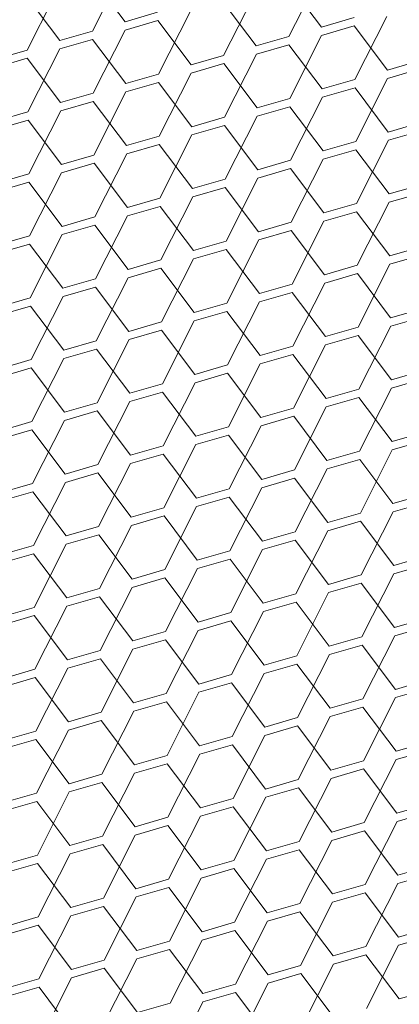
# Model space of a CAD drawing. Header units: millimetres. Extents: x 3925 to 5043, y -86 to 778.
# Tile 412 of 439: x 4954.87 to 4957.46, y 537.15 to 543.84. Entities that reach past the tile are written whole.
import ezdxf

# ---------------------------------------------------------------- set-up
doc = ezdxf.new("R2010")
doc.units = ezdxf.units.MM
doc.header["$LTSCALE"] = 46.255
doc.layers.add('H30K-DUST-FIDXF_CONTINUOUS_LINE', color=7, linetype='CONTINUOUS')

msp = doc.modelspace()

# ---------------------------------------------------------------- linework, layer by layer
at = {"layer": 'H30K-DUST-FIDXF_CONTINUOUS_LINE', "color": 7, "linetype": 'Continuous', "lineweight": 0}
for p, q in [((4955.3676, 543.7654), (4955.5849, 544.1941)), ((4956.7042, 543.7293), (4956.9215, 544.158)), ((4954.9238, 543.6372), (4955.1411, 544.0658)), ((4955.5895, 543.8296), (4955.363, 544.13)), ((4956.9261, 543.7934), (4956.6996, 544.0938)), ((4955.1457, 543.7013), (4954.9192, 544.0017)), ((4956.2605, 543.601), (4956.4777, 544.0297)), ((4956.4824, 543.6652), (4956.2559, 543.9656)), ((4955.5895, 543.8296), (4955.8114, 543.8937)), ((4955.8167, 543.4728), (4956.034, 543.9014)), ((4957.1533, 543.4366), (4957.3706, 543.8653)), ((4955.8121, 543.8373), (4955.5902, 543.7732)), ((4956.0386, 543.5369), (4955.8121, 543.8373)), ((4956.9261, 543.7934), (4957.148, 543.8576)), ((4957.1487, 543.8012), (4956.9268, 543.737)), ((4957.3752, 543.5008), (4957.1487, 543.8012)), ((4955.1457, 543.7013), (4955.3676, 543.7654)), ((4955.3729, 543.3445), (4955.5902, 543.7732)), ((4956.7096, 543.3084), (4956.9268, 543.737)), ((4955.3683, 543.709), (4955.1464, 543.6449)), ((4955.5948, 543.4086), (4955.3683, 543.709)), ((4956.4824, 543.6652), (4956.7042, 543.7293)), ((4956.705, 543.6729), (4956.4831, 543.6088)), ((4956.9315, 543.3725), (4956.705, 543.6729)), ((4954.7019, 543.573), (4954.9238, 543.6372)), ((4954.9292, 543.2162), (4955.1464, 543.6449)), ((4956.0386, 543.5369), (4956.2605, 543.601)), ((4956.2658, 543.1801), (4956.4831, 543.6088)), ((4954.9245, 543.5808), (4954.7026, 543.5166)), ((4955.151, 543.2804), (4954.9245, 543.5808)), ((4956.2612, 543.5446), (4956.0393, 543.4805)), ((4956.4877, 543.2442), (4956.2612, 543.5446)), ((4957.3752, 543.5008), (4957.5971, 543.5649)), ((4955.5948, 543.4086), (4955.8167, 543.4728)), ((4955.822, 543.0518), (4956.0393, 543.4805)), ((4957.5978, 543.5085), (4957.3759, 543.4444)), ((4955.8174, 543.4164), (4955.5955, 543.3522)), ((4956.0439, 543.116), (4955.8174, 543.4164)), ((4956.9315, 543.3725), (4957.1533, 543.4366)), ((4957.1587, 543.0157), (4957.3759, 543.4444)), ((4955.151, 543.2804), (4955.3729, 543.3445)), ((4955.3783, 542.9236), (4955.5955, 543.3522)), ((4957.1541, 543.3802), (4956.9322, 543.3161)), ((4957.3806, 543.0798), (4957.1541, 543.3802)), ((4955.3736, 543.2881), (4955.1518, 543.224)), ((4955.6001, 542.9877), (4955.3736, 543.2881)), ((4956.4877, 543.2442), (4956.7096, 543.3084)), ((4956.7149, 542.8874), (4956.9322, 543.3161)), ((4954.7073, 543.1521), (4954.9292, 543.2162)), ((4954.9345, 542.7953), (4955.1518, 543.224)), ((4956.7103, 543.252), (4956.4884, 543.1878)), ((4956.9368, 542.9516), (4956.7103, 543.252)), ((4954.9299, 543.1598), (4954.708, 543.0957)), ((4955.1564, 542.8594), (4954.9299, 543.1598)), ((4956.0439, 543.116), (4956.2658, 543.1801)), ((4956.2711, 542.7592), (4956.4884, 543.1878)), ((4957.3806, 543.0798), (4957.6024, 543.144)), ((4956.2665, 543.1237), (4956.0446, 543.0596)), ((4956.493, 542.8233), (4956.2665, 543.1237)), ((4957.6032, 543.0876), (4957.3813, 543.0234)), ((4955.6001, 542.9877), (4955.822, 543.0518)), ((4955.8227, 542.9954), (4955.6009, 542.9313)), ((4956.0492, 542.695), (4955.8227, 542.9954)), ((4955.8274, 542.6309), (4956.0446, 543.0596)), ((4956.9368, 542.9516), (4957.1587, 543.0157)), ((4957.164, 542.5948), (4957.3813, 543.0234)), ((4955.3836, 542.5026), (4955.6009, 542.9313)), ((4957.1594, 542.9593), (4956.9375, 542.8952)), ((4957.3859, 542.6589), (4957.1594, 542.9593)), ((4955.1564, 542.8594), (4955.3783, 542.9236)), ((4955.379, 542.8672), (4955.1571, 542.803)), ((4955.6055, 542.5668), (4955.379, 542.8672)), ((4956.493, 542.8233), (4956.7149, 542.8874)), ((4956.7202, 542.4665), (4956.9375, 542.8952)), ((4954.7126, 542.7312), (4954.9345, 542.7953)), ((4954.9398, 542.3744), (4955.1571, 542.803)), ((4956.7156, 542.831), (4956.4937, 542.7669)), ((4956.9421, 542.5306), (4956.7156, 542.831)), ((4954.9352, 542.7389), (4954.7133, 542.6748)), ((4955.1617, 542.4385), (4954.9352, 542.7389)), ((4956.0492, 542.695), (4956.2711, 542.7592)), ((4956.2765, 542.3382), (4956.4937, 542.7669)), ((4956.2718, 542.7028), (4956.05, 542.6386)), ((4956.4983, 542.4024), (4956.2718, 542.7028)), ((4957.3859, 542.6589), (4957.6078, 542.723)), ((4957.6085, 542.6666), (4957.3866, 542.6025)), ((4955.6055, 542.5668), (4955.8274, 542.6309)), ((4955.8327, 542.21), (4956.05, 542.6386)), ((4956.9421, 542.5306), (4957.164, 542.5948)), ((4957.1693, 542.1738), (4957.3866, 542.6025)), ((4955.8281, 542.5745), (4955.6062, 542.5104)), ((4956.0546, 542.2741), (4955.8281, 542.5745)), ((4957.1647, 542.5384), (4956.9428, 542.4742)), ((4957.3912, 542.238), (4957.1647, 542.5384)), ((4955.1617, 542.4385), (4955.3836, 542.5026)), ((4955.3889, 542.0817), (4955.6062, 542.5104)), ((4956.4983, 542.4024), (4956.7202, 542.4665)), ((4956.7256, 542.0456), (4956.9428, 542.4742)), ((4955.3843, 542.4463), (4955.1624, 542.3821)), ((4955.6108, 542.1458), (4955.3843, 542.4463)), ((4956.7209, 542.4101), (4956.4991, 542.346)), ((4956.9474, 542.1097), (4956.7209, 542.4101)), ((4954.7179, 542.3102), (4954.9398, 542.3744)), ((4954.9451, 541.9534), (4955.1624, 542.3821)), ((4956.0546, 542.2741), (4956.2765, 542.3382)), ((4956.2818, 541.9173), (4956.4991, 542.346)), ((4954.9405, 542.318), (4954.7186, 542.2539)), ((4955.167, 542.0176), (4954.9405, 542.318)), ((4956.2772, 542.2819), (4956.0553, 542.2177)), ((4956.5037, 541.9814), (4956.2772, 542.2819)), ((4957.3912, 542.238), (4957.6131, 542.3021)), ((4955.6108, 542.1458), (4955.8327, 542.21)), ((4955.838, 541.789), (4956.0553, 542.2177)), ((4957.6138, 542.2457), (4957.3919, 542.1816)), ((4955.8334, 542.1536), (4955.6115, 542.0895)), ((4956.0599, 541.8532), (4955.8334, 542.1536)), ((4956.9474, 542.1097), (4957.1693, 542.1738)), ((4957.1747, 541.7529), (4957.3919, 542.1816)), ((4955.167, 542.0176), (4955.3889, 542.0817)), ((4955.3942, 541.6608), (4955.6115, 542.0895)), ((4957.17, 542.1175), (4956.9482, 542.0533)), ((4957.3966, 541.817), (4957.17, 542.1175)), ((4955.3896, 542.0253), (4955.1677, 541.9612)), ((4955.6161, 541.7249), (4955.3896, 542.0253)), ((4956.5037, 541.9814), (4956.7256, 542.0456)), ((4956.7309, 541.6247), (4956.9482, 542.0533)), ((4954.7233, 541.8893), (4954.9451, 541.9534)), ((4954.9505, 541.5325), (4955.1677, 541.9612)), ((4956.2871, 541.4964), (4956.5044, 541.9251)), ((4956.7263, 541.9892), (4956.5044, 541.9251)), ((4956.9528, 541.6888), (4956.7263, 541.9892)), ((4954.9459, 541.8971), (4954.724, 541.8329)), ((4955.1724, 541.5967), (4954.9459, 541.8971)), ((4956.0599, 541.8532), (4956.2818, 541.9173)), ((4956.2825, 541.8609), (4956.0606, 541.7968)), ((4956.509, 541.5605), (4956.2825, 541.8609)), ((4957.3966, 541.817), (4957.6184, 541.8812)), ((4955.6161, 541.7249), (4955.838, 541.789)), ((4955.8434, 541.3681), (4956.0606, 541.7968)), ((4957.6192, 541.8248), (4957.3973, 541.7607)), ((4955.8387, 541.7327), (4955.6168, 541.6685)), ((4956.0652, 541.4323), (4955.8387, 541.7327)), ((4956.9528, 541.6888), (4957.1747, 541.7529)), ((4957.18, 541.332), (4957.3973, 541.7607)), ((4955.1724, 541.5967), (4955.3942, 541.6608)), ((4955.3996, 541.2399), (4955.6168, 541.6685)), ((4957.1754, 541.6965), (4956.9535, 541.6324)), ((4957.4019, 541.3961), (4957.1754, 541.6965)), ((4955.395, 541.6044), (4955.1731, 541.5403)), ((4955.6215, 541.304), (4955.395, 541.6044)), ((4956.509, 541.5605), (4956.7309, 541.6247)), ((4956.7362, 541.2037), (4956.9535, 541.6324)), ((4954.7286, 541.4684), (4954.9505, 541.5325)), ((4954.9558, 541.1116), (4955.1731, 541.5403)), ((4956.7316, 541.5683), (4956.5097, 541.5041)), ((4956.9581, 541.2679), (4956.7316, 541.5683)), ((4954.9512, 541.4761), (4954.7293, 541.412)), ((4955.1777, 541.1757), (4954.9512, 541.4761)), ((4956.0652, 541.4323), (4956.2871, 541.4964)), ((4956.2925, 541.0755), (4956.5097, 541.5041)), ((4957.4019, 541.3961), (4957.6238, 541.4603)), ((4956.2878, 541.44), (4956.066, 541.3759)), ((4956.5143, 541.1396), (4956.2878, 541.44)), ((4957.6245, 541.4039), (4957.4026, 541.3397)), ((4955.6215, 541.304), (4955.8434, 541.3681)), ((4955.8487, 540.9472), (4956.066, 541.3759)), ((4956.9581, 541.2679), (4957.18, 541.332)), ((4957.1853, 540.9111), (4957.4026, 541.3397)), ((4955.8441, 541.3117), (4955.6222, 541.2476)), ((4956.0706, 541.0113), (4955.8441, 541.3117)), ((4957.1807, 541.2756), (4956.9588, 541.2115)), ((4957.4072, 540.9752), (4957.1807, 541.2756)), ((4955.1777, 541.1757), (4955.3996, 541.2399)), ((4955.4049, 540.8189), (4955.6222, 541.2476)), ((4956.5143, 541.1396), (4956.7362, 541.2037)), ((4956.7416, 540.7828), (4956.9588, 541.2115)), ((4954.9611, 540.6907), (4955.1784, 541.1193)), ((4955.4003, 541.1835), (4955.1784, 541.1193)), ((4955.6268, 540.8831), (4955.4003, 541.1835)), ((4956.7369, 541.1473), (4956.5151, 541.0832)), ((4956.9634, 540.8469), (4956.7369, 541.1473)), ((4954.7339, 541.0475), (4954.9558, 541.1116)), ((4954.9565, 541.0552), (4954.7346, 540.9911)), ((4955.183, 540.7548), (4954.9565, 541.0552)), ((4956.0706, 541.0113), (4956.2925, 541.0755)), ((4956.2978, 540.6545), (4956.5151, 541.0832)), ((4956.2932, 541.0191), (4956.0713, 540.9549)), ((4956.5197, 540.7187), (4956.2932, 541.0191)), ((4957.4072, 540.9752), (4957.6291, 541.0393)), ((4955.6268, 540.8831), (4955.8487, 540.9472)), ((4955.854, 540.5263), (4956.0713, 540.9549)), ((4957.1907, 540.4901), (4957.4079, 540.9188)), ((4957.6298, 540.9829), (4957.4079, 540.9188)), ((4955.8494, 540.8908), (4955.6275, 540.8267)), ((4956.0759, 540.5904), (4955.8494, 540.8908)), ((4956.9634, 540.8469), (4957.1853, 540.9111)), ((4957.186, 540.8547), (4956.9642, 540.7905)), ((4957.4125, 540.5543), (4957.186, 540.8547)), ((4955.183, 540.7548), (4955.4049, 540.8189)), ((4955.4102, 540.398), (4955.6275, 540.8267)), ((4956.7469, 540.3619), (4956.9642, 540.7905)), ((4955.4056, 540.7625), (4955.1837, 540.6984)), ((4955.6321, 540.4621), (4955.4056, 540.7625)), ((4956.5197, 540.7187), (4956.7416, 540.7828)), ((4956.7423, 540.7264), (4956.5204, 540.6623)), ((4956.9688, 540.426), (4956.7423, 540.7264)), ((4954.7393, 540.6265), (4954.9611, 540.6907)), ((4954.9665, 540.2697), (4955.1837, 540.6984)), ((4956.0759, 540.5904), (4956.2978, 540.6545)), ((4956.3031, 540.2336), (4956.5204, 540.6623)), ((4954.9619, 540.6343), (4954.74, 540.5701)), ((4955.1884, 540.3339), (4954.9619, 540.6343)), ((4956.2985, 540.5981), (4956.0766, 540.534)), ((4956.525, 540.2977), (4956.2985, 540.5981)), ((4957.4125, 540.5543), (4957.6344, 540.6184)), ((4955.6321, 540.4621), (4955.854, 540.5263)), ((4955.8593, 540.1053), (4956.0766, 540.534)), ((4957.6351, 540.562), (4957.4133, 540.4979)), ((4955.8547, 540.4699), (4955.6328, 540.4057)), ((4956.0812, 540.1695), (4955.8547, 540.4699)), ((4956.9688, 540.426), (4957.1907, 540.4901)), ((4957.196, 540.0692), (4957.4133, 540.4979)), ((4955.1884, 540.3339), (4955.4102, 540.398)), ((4955.4156, 539.9771), (4955.6328, 540.4057)), ((4957.1914, 540.4337), (4956.9695, 540.3696)), ((4957.4179, 540.1333), (4957.1914, 540.4337)), ((4955.411, 540.3416), (4955.1891, 540.2775)), ((4955.6375, 540.0412), (4955.411, 540.3416)), ((4956.525, 540.2977), (4956.7469, 540.3619)), ((4956.7522, 539.9409), (4956.9695, 540.3696)), ((4954.7446, 540.2056), (4954.9665, 540.2697)), ((4954.9718, 539.8488), (4955.1891, 540.2775)), ((4956.7476, 540.3055), (4956.5257, 540.2413)), ((4956.9741, 540.0051), (4956.7476, 540.3055)), ((4954.9672, 540.2133), (4954.7453, 540.1492)), ((4955.1937, 539.9129), (4954.9672, 540.2133)), ((4956.0812, 540.1695), (4956.3031, 540.2336)), ((4956.3084, 539.8127), (4956.5257, 540.2413)), ((4957.4179, 540.1333), (4957.6398, 540.1975)), ((4956.3038, 540.1772), (4956.0819, 540.1131)), ((4956.5303, 539.8768), (4956.3038, 540.1772)), ((4957.6405, 540.1411), (4957.4186, 540.0769)), ((4955.6375, 540.0412), (4955.8593, 540.1053)), ((4955.8601, 540.0489), (4955.6382, 539.9848)), ((4956.0866, 539.7485), (4955.8601, 540.0489)), ((4955.8647, 539.6844), (4956.0819, 540.1131)), ((4956.9741, 540.0051), (4957.196, 540.0692)), ((4957.2013, 539.6483), (4957.4186, 540.0769)), ((4955.4209, 539.5561), (4955.6382, 539.9848)), ((4957.1967, 540.0128), (4956.9748, 539.9487)), ((4957.4232, 539.7124), (4957.1967, 540.0128)), ((4955.1937, 539.9129), (4955.4156, 539.9771)), ((4955.4163, 539.9207), (4955.1944, 539.8565)), ((4955.6428, 539.6203), (4955.4163, 539.9207)), ((4956.5303, 539.8768), (4956.7522, 539.9409)), ((4956.7575, 539.52), (4956.9748, 539.9487)), ((4954.7499, 539.7847), (4954.9718, 539.8488)), ((4954.9771, 539.4279), (4955.1944, 539.8565)), ((4956.7529, 539.8845), (4956.531, 539.8204)), ((4956.9794, 539.5841), (4956.7529, 539.8845)), ((4954.9725, 539.7924), (4954.7506, 539.7283)), ((4955.199, 539.492), (4954.9725, 539.7924)), ((4956.0866, 539.7485), (4956.3084, 539.8127)), ((4956.3138, 539.3917), (4956.531, 539.8204)), ((4956.3092, 539.7563), (4956.0873, 539.6921)), ((4956.5357, 539.4559), (4956.3092, 539.7563)), ((4957.4232, 539.7124), (4957.6451, 539.7765)), ((4957.6458, 539.7201), (4957.4239, 539.656)), ((4955.6428, 539.6203), (4955.8647, 539.6844)), ((4955.87, 539.2635), (4956.0873, 539.6921)), ((4956.9794, 539.5841), (4957.2013, 539.6483)), ((4957.2067, 539.2273), (4957.4239, 539.656)), ((4955.8654, 539.628), (4955.6435, 539.5639)), ((4956.0919, 539.3276), (4955.8654, 539.628)), ((4957.202, 539.5919), (4956.9801, 539.5277)), ((4957.4285, 539.2915), (4957.202, 539.5919)), ((4955.199, 539.492), (4955.4209, 539.5561)), ((4955.4262, 539.1352), (4955.6435, 539.5639)), ((4956.5357, 539.4559), (4956.7575, 539.52)), ((4956.7629, 539.0991), (4956.9801, 539.5277)), ((4955.4216, 539.4997), (4955.1997, 539.4356)), ((4955.6481, 539.1993), (4955.4216, 539.4997)), ((4956.7583, 539.4636), (4956.5364, 539.3995)), ((4956.9848, 539.1632), (4956.7583, 539.4636)), ((4954.7552, 539.3637), (4954.9771, 539.4279)), ((4954.9825, 539.0069), (4955.1997, 539.4356)), ((4956.0919, 539.3276), (4956.3138, 539.3917)), ((4956.3191, 538.9708), (4956.5364, 539.3995)), ((4954.9778, 539.3715), (4954.756, 539.3073)), ((4955.2043, 539.0711), (4954.9778, 539.3715)), ((4956.3145, 539.3353), (4956.0926, 539.2712)), ((4956.541, 539.0349), (4956.3145, 539.3353)), ((4957.4285, 539.2915), (4957.6504, 539.3556)), ((4955.6481, 539.1993), (4955.87, 539.2635)), ((4955.8753, 538.8425), (4956.0926, 539.2712)), ((4957.6511, 539.2992), (4957.4293, 539.2351)), ((4955.8707, 539.2071), (4955.6488, 539.1429)), ((4956.0972, 538.9067), (4955.8707, 539.2071)), ((4956.9848, 539.1632), (4957.2067, 539.2273)), ((4957.212, 538.8064), (4957.4293, 539.2351)), ((4955.2043, 539.0711), (4955.4262, 539.1352)), ((4955.4316, 538.7143), (4955.6488, 539.1429)), ((4957.2074, 539.1709), (4956.9855, 539.1068)), ((4957.4339, 538.8705), (4957.2074, 539.1709)), ((4955.4269, 539.0788), (4955.2051, 539.0147)), ((4955.6535, 538.7784), (4955.4269, 539.0788)), ((4956.541, 539.0349), (4956.7629, 539.0991)), ((4956.7682, 538.6781), (4956.9855, 539.1068)), ((4954.7606, 538.9428), (4954.9825, 539.0069)), ((4954.9878, 538.586), (4955.2051, 539.0147)), ((4956.3244, 538.5499), (4956.5417, 538.9785)), ((4956.7636, 539.0427), (4956.5417, 538.9785)), ((4956.9901, 538.7423), (4956.7636, 539.0427)), ((4954.9832, 538.9505), (4954.7613, 538.8864)), ((4955.2097, 538.6501), (4954.9832, 538.9505)), ((4956.0972, 538.9067), (4956.3191, 538.9708)), ((4956.3198, 538.9144), (4956.0979, 538.8503)), ((4956.5463, 538.614), (4956.3198, 538.9144)), ((4957.4339, 538.8705), (4957.6558, 538.9347)), ((4955.8807, 538.4216), (4956.0979, 538.8503)), ((4957.6565, 538.8783), (4957.4346, 538.8141)), ((4955.6535, 538.7784), (4955.8753, 538.8425)), ((4955.8761, 538.7861), (4955.6542, 538.722)), ((4956.1026, 538.4857), (4955.8761, 538.7861)), ((4956.9901, 538.7423), (4957.212, 538.8064)), ((4957.2173, 538.3855), (4957.4346, 538.8141)), ((4955.2097, 538.6501), (4955.4316, 538.7143)), ((4955.4369, 538.2933), (4955.6542, 538.722)), ((4957.2127, 538.75), (4956.9908, 538.6859)), ((4957.4392, 538.4496), (4957.2127, 538.75)), ((4955.4323, 538.6579), (4955.2104, 538.5937)), ((4955.6588, 538.3575), (4955.4323, 538.6579)), ((4956.5463, 538.614), (4956.7682, 538.6781)), ((4956.7735, 538.2572), (4956.9908, 538.6859)), ((4954.7659, 538.5219), (4954.9878, 538.586)), ((4954.9931, 538.1651), (4955.2104, 538.5937)), ((4956.7689, 538.6217), (4956.547, 538.5576)), ((4956.9954, 538.3213), (4956.7689, 538.6217)), ((4954.9885, 538.5296), (4954.7666, 538.4655)), ((4955.215, 538.2292), (4954.9885, 538.5296)), ((4956.1026, 538.4857), (4956.3244, 538.5499)), ((4956.3298, 538.1289), (4956.547, 538.5576)), ((4957.4392, 538.4496), (4957.6611, 538.5137)), ((4956.3252, 538.4935), (4956.1033, 538.4293)), ((4956.5517, 538.1931), (4956.3252, 538.4935)), ((4957.6618, 538.4573), (4957.4399, 538.3932)), ((4955.6588, 538.3575), (4955.8807, 538.4216)), ((4955.886, 538.0007), (4956.1033, 538.4293)), ((4956.9954, 538.3213), (4957.2173, 538.3855)), ((4957.2226, 537.9645), (4957.4399, 538.3932)), ((4955.8814, 538.3652), (4955.6595, 538.3011)), ((4956.1079, 538.0648), (4955.8814, 538.3652)), ((4957.218, 538.3291), (4956.9961, 538.265)), ((4957.4445, 538.0287), (4957.218, 538.3291)), ((4955.215, 538.2292), (4955.4369, 538.2933)), ((4955.4422, 537.8724), (4955.6595, 538.3011)), ((4956.5517, 538.1931), (4956.7735, 538.2572)), ((4956.7789, 537.8363), (4956.9961, 538.265)), ((4955.4376, 538.237), (4955.2157, 538.1728)), ((4955.6641, 537.9365), (4955.4376, 538.237)), ((4956.7743, 538.2008), (4956.5524, 538.1367)), ((4957.0008, 537.9004), (4956.7743, 538.2008)), ((4954.7712, 538.1009), (4954.9931, 538.1651)), ((4954.9938, 538.1087), (4954.772, 538.0446)), ((4955.2203, 537.8083), (4954.9938, 538.1087)), ((4954.9985, 537.7441), (4955.2157, 538.1728)), ((4956.1079, 538.0648), (4956.3298, 538.1289)), ((4956.3351, 537.708), (4956.5524, 538.1367)), ((4956.3305, 538.0726), (4956.1086, 538.0084)), ((4956.557, 537.7721), (4956.3305, 538.0726)), ((4957.4445, 538.0287), (4957.6664, 538.0928)), ((4955.6641, 537.9365), (4955.886, 538.0007)), ((4955.8913, 537.5798), (4956.1086, 538.0084)), ((4957.6671, 538.0364), (4957.4452, 537.9723)), ((4955.8867, 537.9443), (4955.6648, 537.8802)), ((4956.1132, 537.6439), (4955.8867, 537.9443)), ((4957.0008, 537.9004), (4957.2226, 537.9645)), ((4957.2234, 537.9082), (4957.0015, 537.844)), ((4957.4499, 537.6078), (4957.2234, 537.9082)), ((4957.228, 537.5436), (4957.4452, 537.9723)), ((4955.2203, 537.8083), (4955.4422, 537.8724)), ((4955.4476, 537.4515), (4955.6648, 537.8802)), ((4956.7842, 537.4154), (4957.0015, 537.844)), ((4955.4429, 537.816), (4955.2211, 537.7519)), ((4955.6694, 537.5156), (4955.4429, 537.816)), ((4956.557, 537.7721), (4956.7789, 537.8363)), ((4956.7796, 537.7799), (4956.5577, 537.7158)), ((4957.0061, 537.4795), (4956.7796, 537.7799)), ((4954.7766, 537.68), (4954.9985, 537.7441)), ((4955.0038, 537.3232), (4955.2211, 537.7519)), ((4956.1132, 537.6439), (4956.3351, 537.708)), ((4956.3404, 537.2871), (4956.5577, 537.7158)), ((4954.9992, 537.6878), (4954.7773, 537.6236)), ((4955.2257, 537.3874), (4954.9992, 537.6878)), ((4956.3358, 537.6516), (4956.1139, 537.5875)), ((4956.5623, 537.3512), (4956.3358, 537.6516)), ((4957.4499, 537.6078), (4957.6717, 537.6719)), ((4955.6694, 537.5156), (4955.8913, 537.5798)), ((4955.8967, 537.1588), (4956.1139, 537.5875)), ((4957.6725, 537.6155), (4957.4506, 537.5514)), ((4955.892, 537.5234), (4955.6702, 537.4592)), ((4956.1185, 537.223), (4955.892, 537.5234)), ((4957.0061, 537.4795), (4957.228, 537.5436)), ((4957.2333, 537.1227), (4957.4506, 537.5514)), ((4955.2257, 537.3874), (4955.4476, 537.4515)), ((4955.4529, 537.0306), (4955.6702, 537.4592)), ((4957.2287, 537.4872), (4957.0068, 537.4231)), ((4957.4552, 537.1868), (4957.2287, 537.4872)), ((4955.4483, 537.3951), (4955.2264, 537.331)), ((4955.6748, 537.0947), (4955.4483, 537.3951)), ((4956.5623, 537.3512), (4956.7842, 537.4154)), ((4956.7895, 536.9944), (4957.0068, 537.4231)), ((4954.7819, 537.2591), (4955.0038, 537.3232)), ((4955.0091, 536.9023), (4955.2264, 537.331)), ((4956.7849, 537.359), (4956.563, 537.2948)), ((4957.0114, 537.0586), (4956.7849, 537.359)), ((4955.0045, 537.2668), (4954.7826, 537.2027)), ((4955.231, 536.9664), (4955.0045, 537.2668)), ((4956.1185, 537.223), (4956.3404, 537.2871)), ((4956.3458, 536.8662), (4956.563, 537.2948)), ((4957.4552, 537.1868), (4957.6771, 537.251)), ((4956.3411, 537.2307), (4956.1193, 537.1666)), ((4956.5676, 536.9303), (4956.3411, 537.2307)), ((4955.6748, 537.0947), (4955.8967, 537.1588)), ((4955.902, 536.7379), (4956.1193, 537.1666))]:
    msp.add_line(p, q, dxfattribs=at)

doc.saveas('drawing.dxf')
